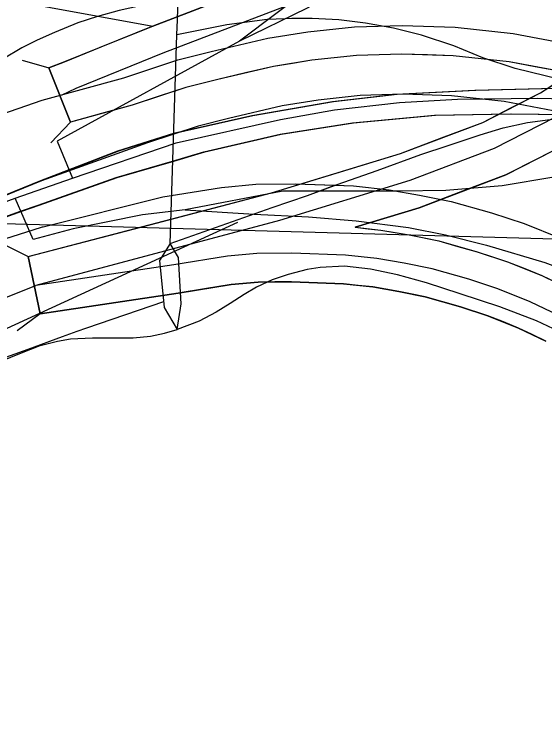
# Model space of a CAD drawing. Extents: x -132.8 to -73.3, y -60 to -26.
# Drawn here: x -125.6289 to -125.4441, y -49.3738 to -49.1225 of the extents above; entities that cross this region are included whole.
import ezdxf

# ---------------------------------------------------------------- set-up
doc = ezdxf.new("R2010")
doc.units = 0
for name, color, linetype in [('Default', 7, 'Continuous'), ('tdCoCityStreetMinor', 7, 'Continuous'), ('tdCoDivCarto', 7, 'Continuous'), ('tdCoInt', 7, 'Continuous'), ('tdCoIntCL', 7, 'Continuous'), ('tdCoIntRamp', 7, 'Continuous'), ('tdCoIntRte', 7, 'Continuous'), ('tdCoPrimary', 7, 'Continuous'), ('tdCoSectLine', 7, 'Continuous'), ('tdCoStrucNonDivPri', 7, 'Continuous'), ('tdCoStrucPriMaintName', 7, 'Continuous')]:
    doc.layers.add(name, color=color, linetype=linetype)

msp = doc.modelspace()

# ---------------------------------------------------------------- linework, layer by layer
at = {"layer": 'Default'}
for points in [[(-125.61223, -49.15047), (-125.60738, -49.14819), (-125.57698, -49.13586), (-125.51802, -49.11324), (-125.50863, -49.10926), (-125.50016, -49.10532), (-125.49294, -49.10155), (-125.48607, -49.097), (-125.47883, -49.09195), (-125.47128, -49.08572), (-125.4657, -49.08025), (-125.46072, -49.07506), (-125.45517, -49.06776), (-125.44672, -49.05558), (-125.44205, -49.04761)], [(-125.57182, -49.11693), (-125.58119, -49.11866), (-125.59237, -49.12113), (-125.59993, -49.12326), (-125.60675, -49.1254), (-125.61489, -49.12877), (-125.62097, -49.13148), (-125.62624, -49.13411), (-125.63286, -49.13806), (-125.64043, -49.1425), (-125.64733, -49.14694), (-125.65473, -49.15154), (-125.65495, -49.15168), (-125.66394, -49.15729), (-125.68523, -49.17025), (-125.71158, -49.18676)], [(-125.7943, -49.27238), (-125.76634, -49.26998), (-125.75235, -49.26892), (-125.74035, -49.26793), (-125.72933, -49.26678), (-125.71191, -49.26415), (-125.70379, -49.26267), (-125.69563, -49.26119), (-125.68018, -49.25757), (-125.6707, -49.25496), (-125.66587, -49.25363), (-125.65223, -49.24919), (-125.64409, -49.24626), (-125.63809, -49.24409), (-125.62411, -49.23916), (-125.61209, -49.23477), (-125.60702, -49.23291), (-125.60362, -49.23174), (-125.57683, -49.2225)]]:
    msp.add_lwpolyline(points, dxfattribs=at)
at = {"layer": 'tdCoCityStreetMinor'}
for points in [[(-125.57462, -49.20235), (-125.5722, -49.1296), (-125.57204, -49.12441), (-125.571, -49.08949)], [(-125.57462, -49.20235), (-125.57826, -49.20819), (-125.57662, -49.22463), (-125.57208, -49.23233)], [(-125.57208, -49.23233), (-125.5707, -49.22331), (-125.57169, -49.2072), (-125.57462, -49.20235)], [(-125.42515, -49.24277), (-125.43193, -49.23716), (-125.43894, -49.23302), (-125.44691, -49.22929), (-125.45965, -49.22444), (-125.47346, -49.21983), (-125.48527, -49.21597), (-125.49533, -49.21326), (-125.5047, -49.21128), (-125.51381, -49.21023), (-125.52225, -49.21063), (-125.52681, -49.21142), (-125.53338, -49.21314), (-125.53897, -49.21503), (-125.54448, -49.21758), (-125.54875, -49.22005), (-125.5536, -49.22325), (-125.55854, -49.22629), (-125.56445, -49.22942), (-125.57208, -49.23233)], [(-125.66688, -49.25699), (-125.65711, -49.2531), (-125.63392, -49.24348), (-125.62644, -49.24036), (-125.61986, -49.23789), (-125.61378, -49.23633), (-125.60926, -49.23559), (-125.60169, -49.23514), (-125.59518, -49.2352), (-125.58748, -49.2352), (-125.58137, -49.23455), (-125.5765, -49.23356), (-125.57208, -49.23233)]]:
    msp.add_lwpolyline(points, dxfattribs=at)
at = {"layer": 'tdCoDivCarto'}
for p, q in [((-125.54869, -49.12532), (-125.55477, -49.12614)), ((-125.54071, -49.12433), (-125.54869, -49.12532)), ((-125.53443, -49.12403), (-125.54071, -49.12433)), ((-125.53216, -49.12392), (-125.53443, -49.12403)), ((-125.52501, -49.12392), (-125.53216, -49.12392)), ((-125.51576, -49.12438), (-125.52501, -49.12392)), ((-125.50648, -49.12553), (-125.51576, -49.12438)), ((-125.55477, -49.12614), (-125.5722, -49.1296)), ((-125.49669, -49.12725), (-125.50648, -49.12553)), ((-125.48691, -49.12972), (-125.49669, -49.12725)), ((-125.47565, -49.13342), (-125.48691, -49.12972)), ((-125.46557, -49.13761), (-125.47565, -49.13342)), ((-125.45431, -49.14139), (-125.46557, -49.13761)), ((-125.43861, -49.14517), (-125.45431, -49.14139)), ((-125.45853, -49.16205), (-125.44995, -49.16018)), ((-125.44995, -49.16018), (-125.4386, -49.1586)), ((-125.46652, -49.16442), (-125.45853, -49.16205)), ((-125.47767, -49.16817), (-125.46652, -49.16442)), ((-125.48724, -49.17133), (-125.47767, -49.16817)), ((-125.50243, -49.17685), (-125.48724, -49.17133)), ((-125.51638, -49.18174), (-125.50243, -49.17685)), ((-125.61944, -49.18053), (-125.62885, -49.18434)), ((-125.61944, -49.18053), (-125.62885, -49.18434)), ((-125.52664, -49.18559), (-125.51638, -49.18174)), ((-125.62885, -49.18434), (-125.65136, -49.19344)), ((-125.53897, -49.18973), (-125.52664, -49.18559)), ((-125.55288, -49.19466), (-125.53897, -49.18973)), ((-125.57462, -49.20235), (-125.55288, -49.19466)), ((-125.66229, -49.21025), (-125.61937, -49.19663)), ((-125.66229, -49.21025), (-125.61937, -49.19663))]:
    msp.add_line(p, q, dxfattribs=at)
for points in [[(-125.53443, -49.12403), (-125.54071, -49.12433), (-125.54869, -49.12532), (-125.55477, -49.12614), (-125.5722, -49.1296)], [(-125.40807, -49.14873), (-125.42447, -49.14706), (-125.43861, -49.14517), (-125.45431, -49.14139), (-125.46557, -49.13761), (-125.47565, -49.13342), (-125.48691, -49.12972), (-125.49669, -49.12725), (-125.50648, -49.12553), (-125.51576, -49.12438), (-125.52501, -49.12392), (-125.53216, -49.12392), (-125.53443, -49.12403)], [(-125.33811, -49.15026), (-125.33883, -49.15024), (-125.3506, -49.14985), (-125.35483, -49.14971), (-125.37015, -49.14943), (-125.38495, -49.14915), (-125.43547, -49.14823), (-125.46802, -49.14897), (-125.49539, -49.15045), (-125.51759, -49.15291), (-125.5457, -49.15784), (-125.57307, -49.16401), (-125.59256, -49.17017), (-125.61944, -49.18053), (-125.62885, -49.18434)], [(-125.33811, -49.15026), (-125.33883, -49.15024), (-125.3506, -49.14985), (-125.35483, -49.14971), (-125.37015, -49.14943), (-125.38495, -49.14915), (-125.43547, -49.14823), (-125.46802, -49.14897), (-125.49539, -49.15045), (-125.51759, -49.15291), (-125.5457, -49.15784), (-125.57307, -49.16401), (-125.59256, -49.17017), (-125.61944, -49.18053), (-125.62885, -49.18434)], [(-125.62631, -49.19111), (-125.62018, -49.18892), (-125.59305, -49.1793), (-125.57332, -49.17363), (-125.56247, -49.17042), (-125.53584, -49.16426), (-125.51068, -49.16031), (-125.48208, -49.1576), (-125.45569, -49.1571), (-125.39724, -49.15784), (-125.38168, -49.15831), (-125.37954, -49.15837), (-125.33925, -49.15957), (-125.3384, -49.15959)], [(-125.62631, -49.19111), (-125.62018, -49.18892), (-125.59305, -49.1793), (-125.57332, -49.17363), (-125.56247, -49.17042), (-125.53584, -49.16426), (-125.51068, -49.16031), (-125.48208, -49.1576), (-125.45569, -49.1571), (-125.39724, -49.15784), (-125.38168, -49.15831), (-125.37954, -49.15837), (-125.33925, -49.15957), (-125.3384, -49.15959)], [(-125.57462, -49.20235), (-125.55288, -49.19466), (-125.53897, -49.18973), (-125.52664, -49.18559), (-125.51638, -49.18174), (-125.50243, -49.17685), (-125.48724, -49.17133), (-125.47767, -49.16817), (-125.46652, -49.16442), (-125.45853, -49.16205), (-125.44995, -49.16018), (-125.4386, -49.1586), (-125.40428, -49.15776)], [(-125.62885, -49.18434), (-125.65136, -49.19344), (-125.66333, -49.19829), (-125.67712, -49.20269), (-125.70353, -49.21111), (-125.70511, -49.21157)], [(-125.62885, -49.18434), (-125.65136, -49.19344), (-125.66155, -49.19757)], [(-125.70293, -49.21839), (-125.68232, -49.21111), (-125.67776, -49.20948), (-125.6522, -49.20035), (-125.62631, -49.19111)], [(-125.70293, -49.21839), (-125.68232, -49.21111), (-125.67776, -49.20948), (-125.6522, -49.20035), (-125.62631, -49.19111)]]:
    msp.add_lwpolyline(points, dxfattribs=at)
at = {"layer": 'tdCoInt'}
for points in [[(-126.30981, -49.31474), (-125.88193, -49.22946), (-125.79106, -49.21039), (-125.75771, -49.20186), (-125.68935, -49.17948), (-125.63604, -49.15817), (-125.61921, -49.15239)], [(-126.3085, -49.37376), (-125.8702, -49.28831), (-125.77746, -49.26885), (-125.741, -49.25952), (-125.66895, -49.23593), (-125.62136, -49.21692)]]:
    msp.add_lwpolyline(points, dxfattribs=at)
at = {"layer": 'tdCoIntCL'}
for points in [[(-125.34625, -48.86637), (-125.3729, -48.86377), (-125.38183, -48.89502), (-125.40681, -48.95491), (-125.41756, -48.97791), (-125.43518, -49.00993), (-125.44979, -49.03422), (-125.46011, -49.04905), (-125.47328, -49.06475), (-125.48487, -49.07807), (-125.4972, -49.09065), (-125.51051, -49.10175), (-125.55038, -49.1318)], [(-125.35719, -49.1308), (-125.36432, -49.12461), (-125.37156, -49.11959), (-125.38306, -49.11334), (-125.39481, -49.10816), (-125.41045, -49.1028), (-125.42478, -49.09983), (-125.44039, -49.09809), (-125.45691, -49.098), (-125.47112, -49.09947), (-125.48608, -49.10259), (-125.49959, -49.10695), (-125.51226, -49.11236), (-125.52701, -49.12046), (-125.55038, -49.1318)], [(-125.55038, -49.1318), (-125.61399, -49.16667), (-125.60866, -49.17959)], [(-125.60866, -49.17959), (-125.57249, -49.16729), (-125.53615, -49.15907), (-125.51726, -49.15579), (-125.49462, -49.15323), (-125.47444, -49.15204), (-125.44639, -49.15163), (-125.37969, -49.15329)], [(-125.37969, -49.15329), (-125.3932, -49.16264), (-125.40691, -49.17012), (-125.42208, -49.17531), (-125.44078, -49.17926), (-125.45886, -49.18217), (-125.47848, -49.18385), (-125.4946, -49.18404), (-125.51309, -49.18404), (-125.53532, -49.18404), (-125.56932, -49.19055)], [(-125.62854, -49.18655), (-125.60866, -49.17959)], [(-125.74464, -49.22794), (-125.71773, -49.21932), (-125.69819, -49.21238), (-125.6803, -49.20554), (-125.66615, -49.20033), (-125.66425, -49.19964), (-125.66167, -49.19869), (-125.62854, -49.18655)], [(-125.56932, -49.19055), (-125.58426, -49.19238), (-125.60834, -49.19726), (-125.62236, -49.20092), (-125.62854, -49.18655)], [(-125.56932, -49.19055), (-125.54524, -49.19208), (-125.52634, -49.19299), (-125.50973, -49.19438), (-125.4915, -49.19678), (-125.47859, -49.19933), (-125.46434, -49.20285), (-125.44401, -49.20893), (-125.42517, -49.21606), (-125.40912, -49.22341), (-125.39757, -49.22956), (-125.37716, -49.24112), (-125.36058, -49.25507), (-125.347, -49.26805), (-125.3375, -49.27841), (-125.3078, -49.27213)]]:
    msp.add_lwpolyline(points, dxfattribs=at)
at = {"layer": 'tdCoIntRamp'}
for points in [[(-125.35397, -49.07547), (-125.3578, -49.0816), (-125.37118, -49.09962), (-125.38696, -49.1172), (-125.40094, -49.13033), (-125.42105, -49.14608), (-125.44051, -49.15846), (-125.46157, -49.16926), (-125.49101, -49.1804), (-125.53644, -49.19429), (-125.62136, -49.21692)], [(-125.61921, -49.15239), (-125.59067, -49.14454), (-125.57189, -49.13835), (-125.56026, -49.13544), (-125.54053, -49.13079), (-125.52653, -49.12859), (-125.51034, -49.12685), (-125.49375, -49.12633), (-125.47523, -49.12695), (-125.45497, -49.12912), (-125.43594, -49.1327)], [(-125.43909, -49.22738), (-125.44908, -49.22264), (-125.46035, -49.21809), (-125.47049, -49.21479), (-125.48328, -49.21114), (-125.49303, -49.20918), (-125.50251, -49.20755), (-125.51339, -49.20636), (-125.53217, -49.20566), (-125.54439, -49.20576), (-125.55459, -49.20674), (-125.5733, -49.20972), (-125.62136, -49.21692)]]:
    msp.add_lwpolyline(points, dxfattribs=at)
at = {"layer": 'tdCoIntRte'}
for points in [[(-125.43585, -49.14823), (-125.4684, -49.14897), (-125.49577, -49.15045), (-125.51797, -49.15291), (-125.54608, -49.15784), (-125.57345, -49.16401), (-125.59294, -49.17017), (-125.61982, -49.18053), (-125.62923, -49.18434), (-125.65173, -49.19344), (-125.66193, -49.19757), (-125.66371, -49.19829), (-125.6775, -49.20269), (-125.70391, -49.21111), (-125.70573, -49.21164), (-125.7079, -49.21227), (-125.74287, -49.22246), (-125.77465, -49.23192)], [(-125.43585, -49.14823), (-125.4684, -49.14897), (-125.49577, -49.15045), (-125.51797, -49.15291), (-125.54608, -49.15784), (-125.57345, -49.16401), (-125.59294, -49.17017), (-125.61982, -49.18053), (-125.62923, -49.18434), (-125.65173, -49.19344), (-125.66193, -49.19757), (-125.66371, -49.19829), (-125.6775, -49.20269), (-125.70391, -49.21111), (-125.70573, -49.21164), (-125.7079, -49.21227), (-125.74287, -49.22246), (-125.77465, -49.23192)], [(-126.01906, -49.28985), (-126.00255, -49.28682), (-125.95649, -49.27827), (-125.95471, -49.27794), (-125.89133, -49.2666), (-125.84442, -49.25765), (-125.82154, -49.25328), (-125.77269, -49.24065), (-125.74904, -49.23454), (-125.70351, -49.21846), (-125.70331, -49.21839), (-125.6827, -49.21111), (-125.67814, -49.20948), (-125.65258, -49.20035), (-125.62669, -49.19111), (-125.62056, -49.18892), (-125.59343, -49.1793), (-125.5737, -49.17363), (-125.56285, -49.17042), (-125.53622, -49.16426), (-125.51106, -49.16031), (-125.48246, -49.1576), (-125.45607, -49.1571), (-125.39762, -49.15784)], [(-126.01906, -49.28985), (-126.00255, -49.28682), (-125.95649, -49.27827), (-125.95471, -49.27794), (-125.89133, -49.2666), (-125.84442, -49.25765), (-125.82154, -49.25328), (-125.77269, -49.24065), (-125.74904, -49.23454), (-125.70351, -49.21846), (-125.70331, -49.21839), (-125.6827, -49.21111), (-125.67814, -49.20948), (-125.65258, -49.20035), (-125.62669, -49.19111), (-125.62056, -49.18892), (-125.59343, -49.1793), (-125.5737, -49.17363), (-125.56285, -49.17042), (-125.53622, -49.16426), (-125.51106, -49.16031), (-125.48246, -49.1576), (-125.45607, -49.1571), (-125.39762, -49.15784)], [(-125.68487, -49.25785), (-125.67505, -49.25258), (-125.66616, -49.24774), (-125.55099, -49.1949)], [(-125.68487, -49.25785), (-125.67505, -49.25258), (-125.66616, -49.24774), (-125.55099, -49.1949)]]:
    msp.add_lwpolyline(points, dxfattribs=at)
at = {"layer": 'tdCoPrimary'}
for p, q in [((-125.61944, -49.18053), (-125.62885, -49.18434)), ((-125.61944, -49.18053), (-125.62885, -49.18434)), ((-125.66229, -49.21025), (-125.61937, -49.19663)), ((-125.66229, -49.21025), (-125.61937, -49.19663)), ((-125.61937, -49.19663), (-125.61904, -49.19655)), ((-125.61937, -49.19663), (-125.61904, -49.19655)), ((-125.61904, -49.19655), (-125.61878, -49.19648)), ((-125.61904, -49.19655), (-125.61878, -49.19648))]:
    msp.add_line(p, q, dxfattribs=at)
for points in [[(-125.35126, -49.14982), (-125.35483, -49.14971), (-125.37015, -49.14943), (-125.38495, -49.14915), (-125.40807, -49.14873), (-125.42447, -49.14706), (-125.43861, -49.14517), (-125.45431, -49.14139), (-125.46557, -49.13761), (-125.47565, -49.13342), (-125.48691, -49.12972), (-125.49669, -49.12725), (-125.50648, -49.12553), (-125.51576, -49.12438), (-125.52501, -49.12392), (-125.53216, -49.12392), (-125.53443, -49.12403), (-125.54071, -49.12433), (-125.54869, -49.12532), (-125.55477, -49.12614), (-125.5722, -49.1296)], [(-125.53443, -49.12403), (-125.54071, -49.12433), (-125.54869, -49.12532), (-125.55477, -49.12614), (-125.5722, -49.1296)], [(-125.53443, -49.12403), (-125.54071, -49.12433), (-125.54869, -49.12532), (-125.55477, -49.12614), (-125.5722, -49.1296)], [(-125.40807, -49.14873), (-125.42447, -49.14706), (-125.43861, -49.14517), (-125.45431, -49.14139), (-125.46557, -49.13761), (-125.47565, -49.13342), (-125.48691, -49.12972), (-125.49669, -49.12725), (-125.50648, -49.12553), (-125.51576, -49.12438), (-125.52501, -49.12392), (-125.53216, -49.12392), (-125.53443, -49.12403)], [(-125.40807, -49.14873), (-125.42447, -49.14706), (-125.43861, -49.14517), (-125.45431, -49.14139), (-125.46557, -49.13761), (-125.47565, -49.13342), (-125.48691, -49.12972), (-125.49669, -49.12725), (-125.50648, -49.12553), (-125.51576, -49.12438), (-125.52501, -49.12392), (-125.53216, -49.12392), (-125.53443, -49.12403)], [(-125.44108, -49.15608), (-125.4581, -49.15288), (-125.47654, -49.15091), (-125.4934, -49.15034), (-125.5083, -49.15081), (-125.523, -49.15238), (-125.53553, -49.15436), (-125.55422, -49.15876), (-125.56484, -49.16142), (-125.58247, -49.16723), (-125.61944, -49.18053), (-125.62885, -49.18434), (-125.65136, -49.19344), (-125.66333, -49.19829), (-125.67712, -49.20269), (-125.70353, -49.21111), (-125.70511, -49.21157), (-125.70752, -49.21227), (-125.74249, -49.22246), (-125.77427, -49.23192)], [(-125.44108, -49.15608), (-125.4581, -49.15288), (-125.47654, -49.15091), (-125.4934, -49.15034), (-125.5083, -49.15081), (-125.523, -49.15238), (-125.53553, -49.15436), (-125.55422, -49.15876), (-125.56484, -49.16142), (-125.58247, -49.16723), (-125.61944, -49.18053)], [(-125.44108, -49.15608), (-125.4581, -49.15288), (-125.47654, -49.15091), (-125.4934, -49.15034), (-125.5083, -49.15081), (-125.523, -49.15238), (-125.53553, -49.15436), (-125.55422, -49.15876), (-125.56484, -49.16142), (-125.58247, -49.16723), (-125.61944, -49.18053)], [(-125.57462, -49.20235), (-125.55288, -49.19466), (-125.53897, -49.18973), (-125.52664, -49.18559), (-125.51638, -49.18174), (-125.50243, -49.17685), (-125.48724, -49.17133), (-125.47767, -49.16817), (-125.46652, -49.16442), (-125.45853, -49.16205), (-125.44995, -49.16018), (-125.4386, -49.1586), (-125.40428, -49.15776)], [(-125.57462, -49.20235), (-125.55288, -49.19466), (-125.53897, -49.18973), (-125.52664, -49.18559), (-125.51638, -49.18174), (-125.50243, -49.17685), (-125.48724, -49.17133), (-125.47767, -49.16817), (-125.46652, -49.16442), (-125.45853, -49.16205), (-125.44995, -49.16018), (-125.4386, -49.1586), (-125.40428, -49.15776)], [(-125.51713, -49.18202), (-125.51638, -49.18174), (-125.50243, -49.17685), (-125.48724, -49.17133), (-125.47767, -49.16817), (-125.46652, -49.16442), (-125.45853, -49.16205), (-125.44995, -49.16018), (-125.4386, -49.1586), (-125.43275, -49.15846)], [(-126.01868, -49.28985), (-126.00217, -49.28682), (-125.95611, -49.27827), (-125.95433, -49.27794), (-125.89095, -49.2666), (-125.84404, -49.25765), (-125.83879, -49.25694), (-125.82744, -49.25541), (-125.75625, -49.24059), (-125.70545, -49.22431), (-125.66229, -49.21025), (-125.61937, -49.19663), (-125.61904, -49.19655), (-125.61878, -49.19648), (-125.57716, -49.18604), (-125.55666, -49.18277), (-125.54466, -49.18162), (-125.53086, -49.18151), (-125.51713, -49.18202)], [(-125.61878, -49.19648), (-125.57716, -49.18604), (-125.55666, -49.18277), (-125.54466, -49.18162), (-125.53086, -49.18151), (-125.51068, -49.18226), (-125.49821, -49.18362), (-125.48767, -49.18543), (-125.47665, -49.18765), (-125.46251, -49.19168), (-125.45117, -49.19538), (-125.43847, -49.2005)], [(-125.61878, -49.19648), (-125.57716, -49.18604), (-125.55666, -49.18277), (-125.54466, -49.18162), (-125.53086, -49.18151), (-125.51068, -49.18226), (-125.49821, -49.18362), (-125.48767, -49.18543), (-125.47665, -49.18765), (-125.46251, -49.19168), (-125.45117, -49.19538), (-125.43847, -49.2005)], [(-125.57462, -49.20235), (-125.55288, -49.19466), (-125.53897, -49.18973), (-125.52664, -49.18559), (-125.51713, -49.18202)], [(-125.51713, -49.18202), (-125.51068, -49.18226), (-125.49821, -49.18362), (-125.48767, -49.18543), (-125.47665, -49.18765), (-125.46251, -49.19168), (-125.45117, -49.19538), (-125.43847, -49.2005)], [(-125.62885, -49.18434), (-125.65136, -49.19344), (-125.66333, -49.19829), (-125.67712, -49.20269), (-125.70353, -49.21111), (-125.70511, -49.21157)], [(-125.62885, -49.18434), (-125.65136, -49.19344), (-125.66333, -49.19829), (-125.67712, -49.20269), (-125.70353, -49.21111), (-125.70511, -49.21157)]]:
    msp.add_lwpolyline(points, dxfattribs=at)
at = {"layer": 'tdCoSectLine'}
msp.add_lwpolyline([(-125.85408, -49.18921), (-124.85997, -49.21679)], dxfattribs=at)
at = {"layer": 'tdCoStrucNonDivPri'}
for p, q in [((-125.62615, -49.13843), (-125.61685, -49.14114)), ((-125.63269, -49.20259), (-125.62401, -49.20689))]:
    msp.add_line(p, q, dxfattribs=at)
for points in [[(-125.43983, -49.01376), (-125.44489, -49.02979), (-125.44816, -49.03733), (-125.45087, -49.04288), (-125.45515, -49.05019), (-125.46326, -49.06188), (-125.46833, -49.06855), (-125.47281, -49.07321), (-125.47798, -49.07828), (-125.48488, -49.08398), (-125.49169, -49.08873), (-125.49802, -49.09292), (-125.50459, -49.09635), (-125.51269, -49.10012), (-125.52176, -49.10397), (-125.58065, -49.12656), (-125.61138, -49.13902), (-125.61685, -49.14114)], [(-125.62401, -49.20689), (-125.53919, -49.18467), (-125.49424, -49.17093), (-125.46563, -49.16011), (-125.44548, -49.14978), (-125.42683, -49.13791), (-125.40746, -49.12273), (-125.39411, -49.1102), (-125.37893, -49.09329), (-125.36607, -49.07596), (-125.36245, -49.07017)], [(-125.51003, -49.19667), (-125.48778, -49.18987), (-125.45751, -49.17842), (-125.43553, -49.16715), (-125.41527, -49.15426), (-125.39442, -49.13792), (-125.3798, -49.1242), (-125.36343, -49.10595), (-125.34953, -49.08724), (-125.34549, -49.08077)], [(-125.43824, -49.14244), (-125.44734, -49.14073), (-125.45643, -49.13902), (-125.46618, -49.13797), (-125.47593, -49.13693), (-125.48485, -49.13663), (-125.49376, -49.13633), (-125.5017, -49.13658), (-125.50965, -49.13683), (-125.51743, -49.13767), (-125.52521, -49.1385), (-125.53191, -49.13956), (-125.5386, -49.14061), (-125.54825, -49.14288), (-125.5579, -49.14516), (-125.56351, -49.14656), (-125.56911, -49.14796), (-125.57844, -49.15104), (-125.58777, -49.15411), (-125.59853, -49.15707), (-125.60929, -49.16003), (-125.61685, -49.14114), (-125.61138, -49.13902), (-125.59602, -49.13279), (-125.58065, -49.12656), (-125.5512, -49.11526)], [(-125.43824, -49.14244), (-125.45643, -49.13902), (-125.47593, -49.13693), (-125.49376, -49.13633), (-125.50965, -49.13683), (-125.52521, -49.1385), (-125.5386, -49.14061), (-125.5579, -49.14516), (-125.56911, -49.14796), (-125.58777, -49.15411), (-125.60929, -49.16003)], [(-125.61685, -49.14114), (-125.60929, -49.16003), (-125.6162, -49.16726)], [(-125.44364, -49.23629), (-125.44837, -49.23404), (-125.45309, -49.2318), (-125.45843, -49.22965), (-125.46378, -49.22749), (-125.47341, -49.22435), (-125.47953, -49.22261), (-125.48564, -49.22087), (-125.49026, -49.21994), (-125.49487, -49.21901), (-125.49938, -49.21823), (-125.5039, -49.21746), (-125.50901, -49.2169), (-125.51412, -49.21634), (-125.52322, -49.216), (-125.53232, -49.21566), (-125.53809, -49.21571), (-125.54387, -49.21575), (-125.55332, -49.21666), (-125.56254, -49.21813), (-125.57177, -49.21961), (-125.59582, -49.22321), (-125.61988, -49.22681), (-125.62401, -49.20689), (-125.5816, -49.19578), (-125.53919, -49.18467), (-125.51672, -49.1778), (-125.49424, -49.17093), (-125.47994, -49.16552), (-125.46563, -49.16011), (-125.45556, -49.15494), (-125.44548, -49.14978), (-125.43616, -49.14384)], [(-125.43553, -49.16715), (-125.44652, -49.17278), (-125.45751, -49.17842), (-125.47264, -49.18414), (-125.48778, -49.18987), (-125.4989, -49.19327), (-125.51003, -49.19667), (-125.50557, -49.19716), (-125.50112, -49.19764), (-125.49616, -49.19849), (-125.4912, -49.19934), (-125.48606, -49.20038), (-125.48092, -49.20142), (-125.47424, -49.20332), (-125.46757, -49.20522), (-125.46225, -49.20695), (-125.45693, -49.20869), (-125.45099, -49.21108), (-125.44506, -49.21348), (-125.4398, -49.21597)], [(-125.51003, -49.19667), (-125.50112, -49.19764), (-125.4912, -49.19934), (-125.48092, -49.20142), (-125.46757, -49.20522), (-125.45693, -49.20869), (-125.44506, -49.21348), (-125.43454, -49.21847), (-125.42408, -49.2242), (-125.41338, -49.23071), (-125.40252, -49.23829), (-125.39541, -49.24365), (-125.3844, -49.25319), (-125.37571, -49.26188), (-125.36858, -49.26951), (-125.36081, -49.27917), (-125.35377, -49.28862), (-125.3464, -49.30027), (-125.34206, -49.30774), (-125.33945, -49.31282), (-125.33577, -49.32058)], [(-125.62401, -49.20689), (-125.61988, -49.22681), (-125.62795, -49.23272)], [(-125.61988, -49.22681), (-125.57177, -49.21961), (-125.55332, -49.21666), (-125.54387, -49.21575), (-125.53232, -49.21566), (-125.51412, -49.21634), (-125.5039, -49.21746), (-125.49487, -49.21901), (-125.48564, -49.22087), (-125.47341, -49.22435), (-125.46378, -49.22749), (-125.45309, -49.2318), (-125.44364, -49.23629)]]:
    msp.add_lwpolyline(points, dxfattribs=at)
at = {"layer": 'tdCoStrucPriMaintName'}
msp.add_line((-125.70804, -49.10313), (-125.58065, -49.12656), dxfattribs=at)
msp.add_line((-125.70804, -49.10313), (-125.58065, -49.12656), dxfattribs=at)

doc.saveas('drawing.dxf')
